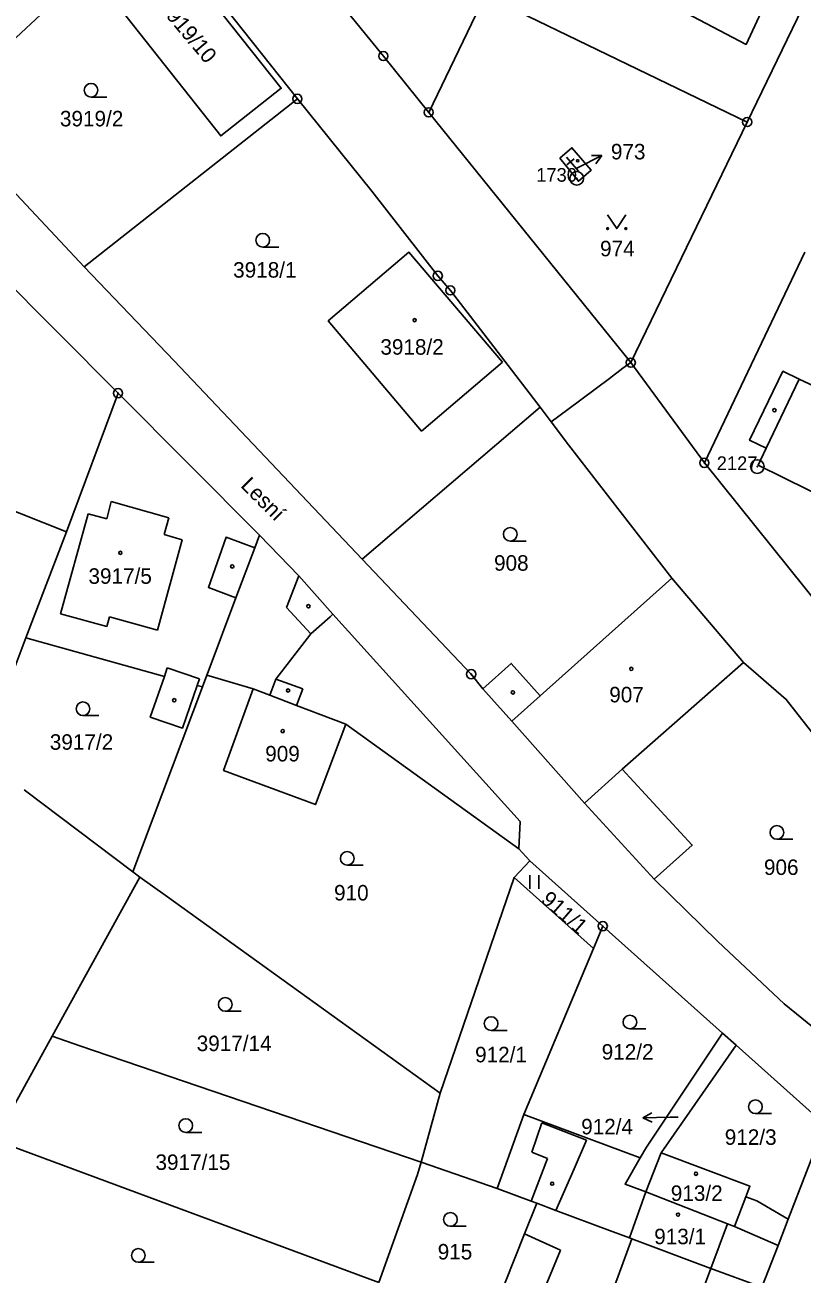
# Model space of a CAD drawing. Extents: x -644096 to -634268, y -1141430 to -1133463.
# Drawn here: x -639704.3 to -639619.1, y -1137699.9 to -1137562.9 of the extents above; entities that cross this region are included whole.
import ezdxf

# ---------------------------------------------------------------- set-up
doc = ezdxf.new("R2010")
doc.units = 0
for name, color, linetype in [('_CIVIL_CONSTRUCTION', 7, 'Continuous'), ('M_Svah_Nasyp', 7, 'Continuous'), ('M_Svah_Zarez', 7, 'Continuous'), ('spodek_zarez', 7, 'Continuous'), ('svrsek_osa_sjezdy', 7, 'Continuous'), ('svrsek_osa_terminal_VRT', 7, 'Continuous'), ('svrsek_osa_VRT', 7, 'Continuous'), ('svrsek_popisy_VRT', 7, 'Continuous'), ('terminal_VRT', 7, 'Continuous')]:
    doc.layers.add(name, color=color, linetype=linetype)

msp = doc.modelspace()

# ---------------------------------------------------------------- linework, layer by layer
at = {"layer": '_CIVIL_CONSTRUCTION'}
for centre, radius in [((-639665.01, -1137566.34), 0.5), ((-639665.01, -1137566.34), 0.0303), ((-639674.44, -1137571.03), 0.5), ((-639674.44, -1137571.03), 0.0303), ((-639660.03, -1137572.51), 0.5), ((-639660.03, -1137572.51), 0.0303), ((-639625.1, -1137573.57), 0.5), ((-639625.1, -1137573.57), 0.0303), ((-639643.79, -1137579.75), 0.75), ((-639643.79, -1137579.75), 0.03), ((-639659.04, -1137590.44), 0.5), ((-639659.04, -1137590.44), 0.0303), ((-639657.66, -1137592.04), 0.5), ((-639657.66, -1137592.04), 0.0303), ((-639637.87, -1137599.96), 0.5), ((-639637.87, -1137599.96), 0.0303), ((-639694.11, -1137603.31), 0.5), ((-639694.11, -1137603.31), 0.0303), ((-639629.8, -1137610.95), 0.5), ((-639629.8, -1137610.95), 0.0303), ((-639623.99, -1137611.36), 0.75), ((-639623.99, -1137611.36), 0.03), ((-639655.38, -1137634.13), 0.5), ((-639655.38, -1137634.13), 0.0303), ((-639640.94, -1137661.77), 0.5), ((-639640.94, -1137661.77), 0.0303)]:
    msp.add_circle(centre, radius, dxfattribs=at)
at = {"layer": 'M_Svah_Nasyp'}
for p, q in [((-639623.02, -1137609.34), (-639619.39, -1137601.76)), ((-639694.86, -1137615.2), (-639695.36, -1137617.08)), ((-639694.86, -1137615.2), (-639688.54, -1137616.98)), ((-639700.42, -1137627.5), (-639697.41, -1137616.54)), ((-639695.36, -1137617.08), (-639697.41, -1137616.54)), ((-639689.07, -1137618.8), (-639688.54, -1137616.98)), ((-639687.09, -1137619.38), (-639689.79, -1137629.29)), ((-639687.09, -1137619.38), (-639689.07, -1137618.8)), ((-639674.28, -1137623.36), (-639675.63, -1137626.83)), ((-639695.35, -1137628.9), (-639700.42, -1137627.5)), ((-639695.06, -1137627.84), (-639695.35, -1137628.9)), ((-639689.79, -1137629.29), (-639695.06, -1137627.84)), ((-639675.63, -1137626.83), (-639672.97, -1137629.71)), ((-639672.97, -1137629.71), (-639670.85, -1137627.83)), ((-639670.85, -1137627.83), (-639670.55, -1137627.56)), ((-639672.97, -1137629.71), (-639676.79, -1137634.66)), ((-639689.03, -1137634.37), (-639688.71, -1137633.44)), ((-639688.71, -1137633.44), (-639685.17, -1137634.64)), ((-639685.42, -1137635.37), (-639685.17, -1137634.64)), ((-639677.47, -1137636.44), (-639676.79, -1137634.66)), ((-639676.79, -1137634.66), (-639673.85, -1137635.75)), ((-639677.47, -1137636.44), (-639679.29, -1137635.75)), ((-639673.85, -1137635.75), (-639674.54, -1137637.56)), ((-639674.54, -1137637.56), (-639677.47, -1137636.44)), ((-639650.91, -1137639.27), (-639647.8, -1137636.52)), ((-639669.12, -1137639.62), (-639674.54, -1137637.56)), ((-639642.94, -1137648.26), (-639638.8, -1137644.55)), ((-639648.72, -1137686.57), (-639647.64, -1137683.33)), ((-639647.64, -1137683.33), (-639642.71, -1137685.24)), ((-639642.71, -1137685.24), (-639644.08, -1137688.39)), ((-639647.01, -1137687.24), (-639648.72, -1137686.57)), ((-639648.79, -1137691.94), (-639647.01, -1137687.24)), ((-639644.08, -1137688.39), (-639646.09, -1137692.94)), ((-639638.02, -1137695.95), (-639636.23, -1137690.91)), ((-639626.51, -1137694.72), (-639625.25, -1137691.45)), ((-639629.08, -1137699.33), (-639627.25, -1137694.43)), ((-639649.52, -1137695.52), (-639645.58, -1137697.29)), ((-639639.64, -1137701.26), (-639637.74, -1137696.06)), ((-639645.58, -1137697.29), (-639648.7, -1137704.87)), ((-639631.06, -1137704.54), (-639629.08, -1137699.33))]:
    msp.add_line(p, q, dxfattribs=at)
msp.add_lwpolyline([(-639679.12, -1137620.28), (-639682.26, -1137619.11), (-639684.2, -1137624.62), (-639681.18, -1137625.75)], dxfattribs=at)
at = {"layer": 'M_Svah_Zarez'}
for p, q in [((-639644.91, -1137577.41), (-639643.62, -1137578.95)), ((-639644.87, -1137578.25), (-639644.09, -1137577.6))]:
    msp.add_line(p, q, dxfattribs=at)
for centre, radius in [((-639643.69, -1137577.82), 0.117), ((-639661.58, -1137595.3), 0.175), ((-639622.11, -1137605.18), 0.175), ((-639693.86, -1137620.82), 0.175), ((-639681.59, -1137622.31), 0.175), ((-639673.23, -1137626.68), 0.175), ((-639637.81, -1137633.55), 0.175), ((-639675.46, -1137635.92), 0.175), ((-639650.8, -1137636.13), 0.175), ((-639687.95, -1137636.99), 0.175), ((-639676.05, -1137640.37), 0.175), ((-639630.72, -1137688.92), 0.175), ((-639646.49, -1137690.01), 0.175), ((-639632.69, -1137693.4), 0.175)]:
    msp.add_circle(centre, radius, dxfattribs=at)
at = {"layer": 'spodek_zarez'}
msp.add_circle((-638683.07, -1137056.85), 1378.08, dxfattribs=at)
at = {"layer": 'svrsek_osa_sjezdy'}
for p, q in [((-639697.08, -1137570.83), (-639695.33, -1137570.83)), ((-639678.24, -1137587.29), (-639676.49, -1137587.29)), ((-639651.1, -1137619.54), (-639649.35, -1137619.54)), ((-639697.96, -1137638.67), (-639696.21, -1137638.67)), ((-639621.84, -1137652.23), (-639620.09, -1137652.23)), ((-639668.98, -1137655.08), (-639667.23, -1137655.08)), ((-639648.96, -1137657.66), (-639648.96, -1137656.16)), ((-639647.96, -1137657.66), (-639647.96, -1137656.16)), ((-639682.36, -1137671.1), (-639680.61, -1137671.1)), ((-639637.96, -1137673.03), (-639636.21, -1137673.03)), ((-639653.19, -1137673.2), (-639651.44, -1137673.2)), ((-639624.19, -1137682.33), (-639622.44, -1137682.33)), ((-639686.69, -1137684.38), (-639684.94, -1137684.38)), ((-639657.66, -1137694.68), (-639655.91, -1137694.68)), ((-639691.89, -1137698.63), (-639690.14, -1137698.63))]:
    msp.add_line(p, q, dxfattribs=at)
msp.add_lwpolyline([(-639640.41, -1137583.76), (-639639.41, -1137585.26), (-639638.41, -1137583.76)], dxfattribs=at)
for centre, radius in [((-639697.08, -1137570.08), 0.75), ((-639640.41, -1137585.26), 0.1), ((-639638.41, -1137585.26), 0.1), ((-639678.24, -1137586.54), 0.75), ((-639651.1, -1137618.79), 0.75), ((-639697.96, -1137637.92), 0.75), ((-639621.84, -1137651.48), 0.75), ((-639668.98, -1137654.33), 0.75), ((-639682.36, -1137670.35), 0.75), ((-639653.19, -1137672.45), 0.75), ((-639637.96, -1137672.28), 0.75), ((-639624.19, -1137681.58), 0.75), ((-639686.69, -1137683.63), 0.75), ((-639657.66, -1137693.93), 0.75), ((-639691.89, -1137697.88), 0.75)]:
    msp.add_circle(centre, radius, dxfattribs=at)
at = {"layer": 'svrsek_osa_terminal_VRT'}
msp.add_arc((-642050.26, -1145189.6), 8802.25, 41.413152, 75.317049, dxfattribs=at)
at = {"layer": 'svrsek_popisy_VRT'}
for p, q in [((-639643.72, -1137578.6), (-639641.05, -1137577.24)), ((-639641.05, -1137577.24), (-639642.17, -1137577.25)), ((-639641.05, -1137577.24), (-639641.71, -1137578.14)), ((-639643.79, -1137578.64), (-639643.72, -1137578.6)), ((-639636.55, -1137682.77), (-639635.56, -1137682.25)), ((-639633.55, -1137682.72), (-639636.55, -1137682.77)), ((-639636.55, -1137682.77), (-639635.54, -1137683.26)), ((-639632.67, -1137682.7), (-639633.55, -1137682.72))]:
    msp.add_line(p, q, dxfattribs=at)
at = {"layer": 'terminal_VRT'}
for p, q in [((-639674.44, -1137571.03), (-639689.85, -1137551.6)), ((-639697.27, -1137556.82), (-639711.81, -1137570.36)), ((-639653.84, -1137559.69), (-639660.03, -1137572.51)), ((-639625.1, -1137573.57), (-639653.84, -1137559.69)), ((-639674.44, -1137571.03), (-639697.83, -1137589.44)), ((-639697.83, -1137589.44), (-639713.95, -1137572.35)), ((-639660.03, -1137572.51), (-639637.87, -1137599.96)), ((-639637.87, -1137599.96), (-639625.1, -1137573.57)), ((-639694.11, -1137603.31), (-639714.52, -1137582.83)), ((-639618.78, -1137587.84), (-639629.8, -1137610.95)), ((-639637.87, -1137599.96), (-639629.8, -1137610.95)), ((-639694.11, -1137603.31), (-639699.78, -1137618.52)), ((-639678.59, -1137618.88), (-639694.11, -1137603.31)), ((-639647.81, -1137604.86), (-639667.32, -1137621.53)), ((-639646.62, -1137606.47), (-639647.81, -1137604.86)), ((-639726.07, -1137608.1), (-639699.78, -1137618.52)), ((-639629.8, -1137610.95), (-639616.79, -1137627.11)), ((-639699.78, -1137618.52), (-639704.23, -1137630.13)), ((-639625.51, -1137632.86), (-639633.37, -1137623.61)), ((-639704.23, -1137630.13), (-639709.18, -1137643.26)), ((-639689.03, -1137634.37), (-639704.23, -1137630.13)), ((-639684.38, -1137634.25), (-639684.86, -1137635.53)), ((-639684.86, -1137635.53), (-639692.51, -1137655.81)), ((-639692.51, -1137655.81), (-639704.42, -1137646.82)), ((-639648.96, -1137654.6), (-639650.16, -1137653.29)), ((-639650.65, -1137656.43), (-639648.96, -1137654.6)), ((-639640.94, -1137661.77), (-639648.96, -1137654.6)), ((-639701.34, -1137673.84), (-639691.71, -1137656.39)), ((-639692.51, -1137655.81), (-639691.71, -1137656.39)), ((-639658.77, -1137680.1), (-639650.65, -1137656.43)), ((-639650.65, -1137656.43), (-639641.96, -1137664.2)), ((-639641.96, -1137664.2), (-639640.94, -1137661.77)), ((-639640.94, -1137661.77), (-639627.81, -1137673.5)), ((-639649.62, -1137682.42), (-639641.96, -1137664.2)), ((-639707.63, -1137685.24), (-639701.34, -1137673.84)), ((-639626.32, -1137674.83), (-639627.81, -1137673.5)), ((-639626.32, -1137674.83), (-639634.55, -1137686.63)), ((-639626.32, -1137674.83), (-639616.59, -1137683.53)), ((-639658.77, -1137680.1), (-639660.88, -1137687.66)), ((-639652.51, -1137690.55), (-639649.62, -1137682.42)), ((-639649.62, -1137682.42), (-639636.83, -1137687.16)), ((-639620.59, -1137693.89), (-639616.59, -1137683.53)), ((-639636.23, -1137690.91), (-639634.55, -1137686.63)), ((-639660.88, -1137687.66), (-639652.51, -1137690.55)), ((-639621.71, -1137696.78), (-639626.51, -1137694.72)), ((-639621.71, -1137696.78), (-639620.59, -1137693.89)), ((-639623.48, -1137701.37), (-639621.71, -1137696.78))]:
    msp.add_line(p, q, dxfattribs=at)
for points in [[(-639660.03, -1137572.51), (-639665.01, -1137566.34), (-639677.7, -1137550.78)], [(-639690.38, -1137552.03), (-639676.22, -1137569.87), (-639682.85, -1137575.1), (-639697.27, -1137556.82)], [(-639628.05, -1137552.91), (-639623.29, -1137555.51), (-639624.52, -1137557.89), (-639622.4, -1137558.98), (-639625.23, -1137565.06), (-639633.97, -1137560.46)], [(-639616.01, -1137554.73), (-639616.27, -1137555.27), (-639624.06, -1137571.41), (-639625.1, -1137573.57)], [(-639647.81, -1137604.86), (-639653.64, -1137597.27), (-639657.66, -1137592.04), (-639659.04, -1137590.44), (-639666.27, -1137581.14), (-639674.44, -1137571.03)], [(-639645.65, -1137577.53), (-639643.61, -1137580.07), (-639642.2, -1137578.84), (-639644.33, -1137576.39), (-639645.65, -1137577.53)], [(-639651.93, -1137599.92), (-639660.81, -1137607.46), (-639671.06, -1137595.38), (-639662.2, -1137587.86), (-639651.93, -1137599.92)], [(-639697.83, -1137589.44), (-639687.96, -1137599.76), (-639667.32, -1137621.53)], [(-639637.87, -1137599.96), (-639638.74, -1137600.57), (-639640.22, -1137601.71), (-639644.77, -1137605.09), (-639646.62, -1137606.47)], [(-639619.39, -1137601.76), (-639608.29, -1137606.96), (-639612.86, -1137616.66), (-639623.9, -1137611.22), (-639623.02, -1137609.34), (-639624.83, -1137608.47), (-639621.19, -1137600.9), (-639619.39, -1137601.76)], [(-639633.37, -1137623.61), (-639644.72, -1137608.96), (-639646.62, -1137606.47)], [(-639684.38, -1137634.25), (-639684.24, -1137633.87), (-639681.18, -1137625.75), (-639679.12, -1137620.28), (-639678.59, -1137618.88)], [(-639678.59, -1137618.88), (-639674.28, -1137623.36), (-639670.55, -1137627.56), (-639650.02, -1137650.29), (-639650.16, -1137653.29)], [(-639667.32, -1137621.53), (-639655.38, -1137634.13), (-639654.1, -1137635.72)], [(-639633.37, -1137623.61), (-639647.8, -1137636.52), (-639650.99, -1137632.95), (-639654.1, -1137635.72)], [(-639625.51, -1137632.86), (-639638.8, -1137644.55), (-639631.13, -1137652.88), (-639635.3, -1137656.63)], [(-639604.76, -1137657.37), (-639620.82, -1137636.89), (-639625.51, -1137632.86)], [(-639684.86, -1137635.53), (-639685.42, -1137635.37), (-639687.06, -1137640.04), (-639690.59, -1137638.84), (-639689.03, -1137634.37)], [(-639684.38, -1137634.25), (-639679.29, -1137635.75), (-639682.53, -1137644.69), (-639672.45, -1137648.43), (-639669.12, -1137639.62), (-639650.16, -1137653.29)], [(-639654.1, -1137635.72), (-639650.91, -1137639.27), (-639642.94, -1137648.26), (-639635.3, -1137656.63)], [(-639691.71, -1137656.39), (-639688.95, -1137658.38), (-639658.77, -1137680.1)], [(-639635.3, -1137656.63), (-639628.31, -1137663.46), (-639621.04, -1137670.28), (-639613.29, -1137676.59)], [(-639701.34, -1137673.84), (-639698.31, -1137674.88), (-639660.88, -1137687.66)], [(-639636.83, -1137687.16), (-639636.16, -1137686), (-639627.81, -1137673.5)], [(-639707.63, -1137685.24), (-639704.65, -1137686.35), (-639665.51, -1137700.85)], [(-639634.55, -1137686.63), (-639624.81, -1137690.3), (-639625.25, -1137691.45), (-639624.04, -1137691.9), (-639620.59, -1137693.89)], [(-639660.88, -1137687.66), (-639661.26, -1137689.02), (-639665.51, -1137700.85)], [(-639636.83, -1137687.16), (-639638.5, -1137690.08), (-639636.23, -1137690.91)], [(-639648.18, -1137692.16), (-639648.79, -1137691.94), (-639652.51, -1137690.55)], [(-639626.51, -1137694.72), (-639627.25, -1137694.43), (-639636.23, -1137690.91)], [(-639648.18, -1137692.16), (-639649.52, -1137695.52), (-639652.71, -1137703.53), (-639653.52, -1137705.57)], [(-639623.48, -1137701.37), (-639629.08, -1137699.33), (-639637.74, -1137696.06), (-639638.02, -1137695.95), (-639640.22, -1137695.13), (-639646.09, -1137692.94), (-639648.18, -1137692.16)]]:
    msp.add_lwpolyline(points, dxfattribs=at)

# ---------------------------------------------------------------- texts
at = {"layer": '_CIVIL_CONSTRUCTION'}
for s, p in [('1730', (-639648.24, -1137580.12)), ('2127', (-639628.44, -1137611.74))]:
    msp.add_text(s, height=1.5, dxfattribs=at).set_placement(p)
at = {"layer": 'svrsek_osa_VRT'}
for s, rotation, p in [('3919/10', 310, (-639689.74, -1137560.98)), ('911/1', 319, (-639647.84, -1137659.05))]:
    msp.add_text(s, height=1.7, rotation=rotation, dxfattribs=at).set_placement(p)
for s, p in [('3919/2', (-639700.49, -1137574.05)), ('973', (-639640.05, -1137577.67)), ('974', (-639641.24, -1137588.3)), ('3918/1', (-639681.49, -1137590.64)), ('3918/2', (-639665.34, -1137599.09)), ('908', (-639652.87, -1137622.78)), ('3917/5', (-639697.36, -1137624.22)), ('907', (-639640.23, -1137637.22)), ('3917/2', (-639701.6, -1137642.42)), ('909', (-639677.97, -1137643.7)), ('906', (-639623.26, -1137656.15)), ('910', (-639670.42, -1137658.95)), ('3917/14', (-639685.49, -1137675.47)), ('912/1', (-639654.95, -1137676.7)), ('912/2', (-639641.06, -1137676.4)), ('912/4', (-639643.31, -1137684.6)), ('912/3', (-639627.56, -1137685.75)), ('3917/15', (-639690.01, -1137688.5)), ('913/2', (-639633.48, -1137691.9)), ('913/1', (-639635.3, -1137696.65)), ('915', (-639659.05, -1137698.32))]:
    msp.add_text(s, height=1.7, dxfattribs=at).set_placement(p)
at = {"layer": 'svrsek_popisy_VRT'}
msp.add_text('Lesní', height=1.7, rotation=315, dxfattribs=at).set_placement((-639680.76, -1137613.54))

doc.saveas('drawing.dxf')
